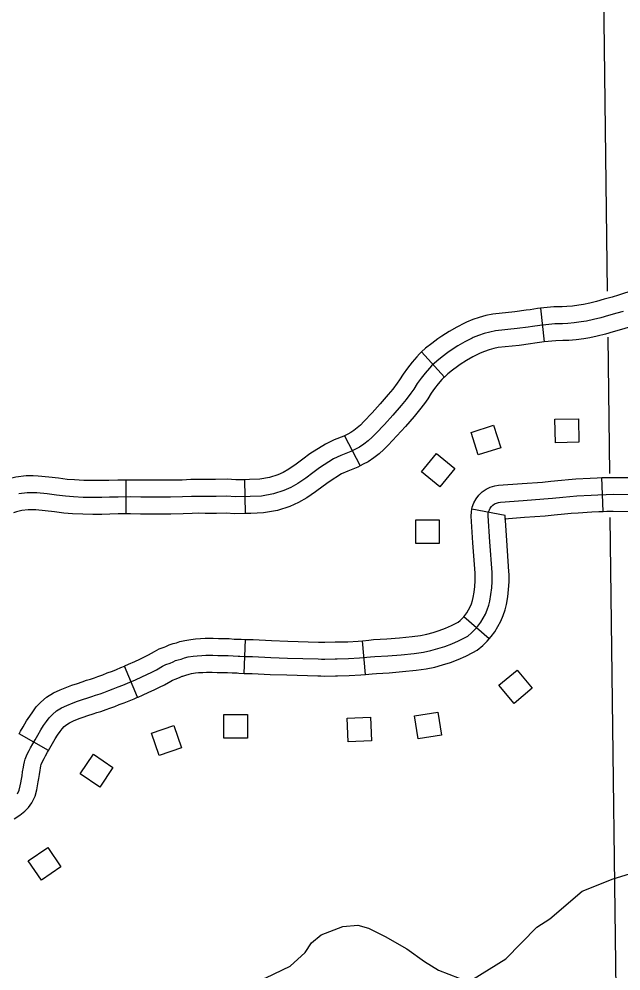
# Model space of a CAD drawing. Extents: x -19 to 366, y -4 to 359.
# Drawn here: x 137.9 to 138.405, y 197.146 to 197.944 of the extents above; entities that cross this region are included whole.
import ezdxf

# ---------------------------------------------------------------- set-up
doc = ezdxf.new("R2010")
doc.units = 0
for name, color, linetype in [('Level 32', 7, 'Continuous'), ('Level 35', 7, 'Continuous'), ('Level 5', 7, 'Continuous'), ('Level 56', 7, 'Continuous'), ('Level 60', 7, 'Continuous')]:
    doc.layers.add(name, color=color, linetype=linetype)

msp = doc.modelspace()

# ---------------------------------------------------------------- linework, layer by layer
at = {"layer": 'Level 32'}
for p, q in [((138.33758, 197.70134), (138.34064, 197.6731)), ((138.23771, 197.6647), (138.25683, 197.64369)), ((138.17305, 197.5944), (138.18608, 197.56915)), ((138.39003, 197.53095), (138.38885, 197.55934)), ((137.98946, 197.55727), (137.98953, 197.52886)), ((138.08909, 197.55749), (138.08977, 197.52909)), ((138.30782, 197.52761), (138.27988, 197.53276)), ((138.29442, 197.42403), (138.27298, 197.44267)), ((138.08873, 197.39518), (138.08989, 197.42357)), ((138.19051, 197.39424), (138.18796, 197.42253)), ((137.9994, 197.37508), (137.9884, 197.40127)), ((137.92452, 197.33039), (137.89989, 197.34454))]:
    msp.add_line(p, q, dxfattribs=at)
for points in [[(138.43113, 197.72194), (138.42635, 197.72012), (138.42064, 197.71803), (138.41362, 197.71568), (138.40802, 197.71386), (138.40287, 197.71231), (138.39764, 197.71078), (138.39077, 197.70892), (138.38448, 197.7071), (138.37871, 197.70562), (138.37348, 197.70454), (138.36951, 197.70387), (138.36424, 197.70319), (138.35944, 197.70277), (138.35558, 197.70261), (138.34877, 197.70256), (138.33758, 197.70134)], [(138.33758, 197.70134), (138.33496, 197.70106), (138.32883, 197.70013), (138.32535, 197.6997), (138.31605, 197.69843), (138.29738, 197.69645), (138.29144, 197.69516), (138.28599, 197.69366), (138.28066, 197.69186), (138.27534, 197.68974), (138.27364, 197.68892), (138.26717, 197.68557), (138.26077, 197.68189), (138.25458, 197.67798), (138.25139, 197.67581), (138.24613, 197.67192), (138.24105, 197.66774), (138.23771, 197.6647)], [(138.40691, 197.69869), (138.40148, 197.69711), (138.3946, 197.69524), (138.38821, 197.6934), (138.38191, 197.69178), (138.3761, 197.69058), (138.3716, 197.68982), (138.36577, 197.68907), (138.36036, 197.68859), (138.35594, 197.68841), (138.34959, 197.68836), (138.3368, 197.68697), (138.33076, 197.68605), (138.32717, 197.68562), (138.31776, 197.68433), (138.29963, 197.6824), (138.29483, 197.68136), (138.29016, 197.68007), (138.28556, 197.67852), (138.28107, 197.67673), (138.27999, 197.67621), (138.27398, 197.6731), (138.26811, 197.66973), (138.26237, 197.6661), (138.25961, 197.66422), (138.25488, 197.66072), (138.25035, 197.65699)], [(138.44124, 197.69539), (138.43629, 197.6935), (138.43004, 197.69122), (138.42252, 197.6887), (138.4165, 197.68674), (138.41094, 197.68507), (138.40533, 197.68343), (138.39843, 197.68156), (138.39195, 197.67969), (138.38512, 197.67794), (138.37872, 197.67661), (138.37369, 197.67576), (138.3673, 197.67494), (138.36128, 197.67442), (138.35629, 197.67421), (138.35041, 197.67416), (138.34064, 197.6731)], [(138.34064, 197.6731), (138.33863, 197.67288), (138.33269, 197.67198), (138.32899, 197.67153), (138.31948, 197.67023), (138.30189, 197.66836), (138.29822, 197.66757), (138.29432, 197.66649), (138.29046, 197.66519), (138.28679, 197.66372), (138.28635, 197.66351), (138.28078, 197.66063), (138.27545, 197.65756), (138.27015, 197.65421), (138.26783, 197.65263), (138.26362, 197.64952), (138.25965, 197.64625), (138.25683, 197.64369)], [(138.23771, 197.6647), (138.23603, 197.66317), (138.23368, 197.66066), (138.22966, 197.65604), (138.22582, 197.65115), (138.22222, 197.64607), (138.21926, 197.64139), (138.21714, 197.63844), (138.21346, 197.63356), (138.20967, 197.62888), (138.20295, 197.62115), (138.19616, 197.61364), (138.1891, 197.60625), (138.18635, 197.60342), (138.18371, 197.60103), (138.18093, 197.59884), (138.17832, 197.59707), (138.17577, 197.5958), (138.17305, 197.5944)], [(138.25035, 197.65699), (138.24601, 197.65305), (138.24422, 197.65114), (138.24061, 197.64698), (138.23721, 197.64266), (138.23403, 197.63816), (138.23104, 197.63345), (138.22859, 197.63002), (138.22465, 197.62481), (138.22056, 197.61975), (138.21358, 197.61172), (138.20656, 197.60397), (138.19933, 197.5964), (138.19623, 197.5932), (138.19288, 197.59017), (138.18932, 197.58737), (138.18551, 197.58478), (138.1822, 197.58313), (138.17835, 197.58115), (138.17004, 197.57782), (138.16385, 197.57496), (138.15195, 197.56758), (138.14655, 197.56343), (138.14051, 197.55897), (138.13384, 197.55449), (138.12786, 197.55101), (138.12213, 197.54849), (138.11341, 197.54559), (138.1034, 197.54387), (138.09389, 197.5434), (138.0812, 197.5431), (138.07412, 197.54383), (138.06521, 197.54346), (138.0564, 197.5434), (138.05047, 197.5436), (138.04463, 197.54343), (138.03713, 197.54308), (138.02697, 197.54293), (138.01892, 197.54285), (138.00973, 197.54289), (138.00203, 197.543), (137.99355, 197.54308), (137.98294, 197.54305), (137.97568, 197.54279), (137.96935, 197.54272), (137.96189, 197.54268), (137.95379, 197.54277), (137.94561, 197.54319), (137.93884, 197.54372), (137.93133, 197.54471), (137.92341, 197.54566), (137.91493, 197.54647), (137.91145, 197.54661), (137.90666, 197.54655), (137.8998, 197.5458)], [(138.25683, 197.64369), (138.25599, 197.64292), (138.25477, 197.64161), (138.25156, 197.63792), (138.2486, 197.63416), (138.24583, 197.63025), (138.24283, 197.62551), (138.24003, 197.6216), (138.23584, 197.61606), (138.23145, 197.61062), (138.2242, 197.6023), (138.21696, 197.59429), (138.20956, 197.58655), (138.20611, 197.58299), (138.20206, 197.57931), (138.19771, 197.5759), (138.19271, 197.5725), (138.18862, 197.57046), (138.18608, 197.56915)], [(138.17306, 197.5944), (138.17245, 197.59408), (138.16442, 197.59087), (138.1571, 197.58749), (138.14386, 197.57928), (138.13801, 197.57478), (138.13233, 197.57058), (138.1263, 197.56654), (138.12141, 197.56369), (138.11703, 197.56176), (138.10995, 197.55941), (138.10184, 197.55802), (138.09337, 197.5576), (138.08909, 197.55749)], [(138.18608, 197.56915), (138.18426, 197.56821), (138.17567, 197.56478), (138.1706, 197.56243), (138.16004, 197.55588), (138.1551, 197.55208), (138.14869, 197.54735), (138.14139, 197.54245), (138.13431, 197.53833), (138.12724, 197.53522), (138.11687, 197.53177), (138.10496, 197.52973), (138.09441, 197.5292), (138.08977, 197.52909)], [(137.98946, 197.55727), (137.98267, 197.55725), (137.97534, 197.557), (137.96923, 197.55692), (137.96194, 197.55688), (137.95424, 197.55697), (137.94653, 197.55737), (137.94033, 197.55785), (137.9331, 197.55881), (137.92494, 197.55978), (137.91589, 197.56065), (137.91164, 197.56082), (137.9058, 197.56075), (137.89732, 197.55981), (137.88915, 197.55782), (137.88497, 197.55618)], [(138.27988, 197.53276), (138.28019, 197.53445), (138.28151, 197.53817), (138.28338, 197.54159), (138.28574, 197.54468), (138.28859, 197.54739), (138.29181, 197.54961), (138.29533, 197.55131), (138.2991, 197.55244), (138.30233, 197.55287), (138.32198, 197.55439), (138.33899, 197.55561), (138.34606, 197.55635), (138.35497, 197.5572), (138.36102, 197.5577), (138.36708, 197.55817), (138.37908, 197.55892), (138.38507, 197.55918), (138.38885, 197.55934)], [(138.38885, 197.55934), (138.39229, 197.55948), (138.39838, 197.55953), (138.41151, 197.55936), (138.41855, 197.55936), (138.42656, 197.55936), (138.4373, 197.5595), (138.44339, 197.55957), (138.45459, 197.5591), (138.46136, 197.55879), (138.46739, 197.55849), (138.47232, 197.55824), (138.48451, 197.55754), (138.4898, 197.55732), (138.48993, 197.55731)], [(138.08909, 197.55749), (138.08177, 197.55732), (138.07456, 197.55806), (138.06486, 197.55766), (138.05659, 197.55761), (138.0505, 197.55781), (138.04409, 197.55762), (138.0367, 197.55728), (138.0268, 197.55714), (138.01888, 197.55706), (138.00986, 197.5571), (138.00219, 197.5572), (137.9936, 197.55728), (137.98946, 197.55727)], [(138.05667, 197.41041), (138.06238, 197.41044), (138.0666, 197.41017), (138.06963, 197.41013), (138.07231, 197.41016), (138.07541, 197.41015), (138.07962, 197.40977), (138.08365, 197.40969), (138.08526, 197.40954), (138.09003, 197.40935), (138.09593, 197.40924), (138.11127, 197.40855), (138.12507, 197.40803), (138.15091, 197.40721), (138.15361, 197.40716), (138.15641, 197.40706), (138.16529, 197.4073), (138.1669, 197.40728), (138.17625, 197.40752), (138.18558, 197.40806), (138.19489, 197.4089), (138.19855, 197.40931), (138.20947, 197.40989), (138.22046, 197.41077), (138.23139, 197.41195), (138.2392, 197.41297), (138.2453, 197.41429), (138.25129, 197.41591), (138.2572, 197.41782), (138.263, 197.42001), (138.26871, 197.4225), (138.27426, 197.42525), (138.27641, 197.4264), (138.27953, 197.42902), (138.28236, 197.43181), (138.28497, 197.43481), (138.28731, 197.43801), (138.28941, 197.44138), (138.29125, 197.44491), (138.2928, 197.44857), (138.29403, 197.45233), (138.29492, 197.4558), (138.29585, 197.46127), (138.29649, 197.46677), (138.29682, 197.4723), (138.29684, 197.47782), (138.29678, 197.47984), (138.29494, 197.50557), (138.2936, 197.52735), (138.29365, 197.52909), (138.29395, 197.53075), (138.29452, 197.53235), (138.29533, 197.53383), (138.29635, 197.53517), (138.29757, 197.53633), (138.29897, 197.53729), (138.30048, 197.53802), (138.3021, 197.53851), (138.30383, 197.53874), (138.32304, 197.54023), (138.34024, 197.54146), (138.34747, 197.54222), (138.35623, 197.54305), (138.36216, 197.54354), (138.36807, 197.544), (138.37984, 197.54473), (138.38568, 197.54499), (138.39263, 197.54528), (138.39834, 197.54532), (138.41142, 197.54516)], [(137.98953, 197.52886), (137.98321, 197.52885), (137.97601, 197.52859), (137.96948, 197.52852), (137.96185, 197.52847), (137.95335, 197.52857), (137.94469, 197.52902), (137.93736, 197.52959), (137.92956, 197.53062), (137.92189, 197.53153), (137.91398, 197.5323), (137.91125, 197.5324), (137.90753, 197.53236), (137.90227, 197.53178), (137.89775, 197.53068), (137.89537, 197.52974)], [(138.08977, 197.52909), (138.08064, 197.52887), (138.07368, 197.52959), (138.06555, 197.52926), (138.05621, 197.52919), (138.05044, 197.52939), (138.04516, 197.52923), (138.03756, 197.52888), (138.02714, 197.52873), (138.01896, 197.52865), (138.00961, 197.52869), (138.00187, 197.52879), (137.9935, 197.52887), (137.98953, 197.52886)], [(138.27298, 197.44267), (138.27386, 197.44369), (138.27554, 197.44598), (138.27707, 197.44843), (138.27839, 197.45096), (138.27948, 197.45356), (138.28039, 197.45632), (138.28102, 197.45876), (138.28178, 197.46328), (138.28233, 197.46802), (138.28262, 197.47275), (138.28264, 197.47764), (138.28259, 197.47913), (138.28077, 197.50463), (138.27939, 197.52709), (138.27947, 197.53056), (138.27988, 197.53276)], [(138.29442, 197.42403), (138.29607, 197.42594), (138.29908, 197.43004), (138.30176, 197.43433), (138.30411, 197.43885), (138.30611, 197.44357), (138.30767, 197.44834), (138.30883, 197.45285), (138.30991, 197.45927), (138.31064, 197.46552), (138.31102, 197.47184), (138.31105, 197.478), (138.31097, 197.48056), (138.30912, 197.50651), (138.30782, 197.52762), (138.30782, 197.52763), (138.30782, 197.52761)], [(138.30729, 197.52476), (138.32409, 197.52606), (138.34149, 197.52731), (138.34887, 197.52808), (138.35749, 197.5289), (138.3633, 197.52938), (138.36905, 197.52983), (138.38059, 197.53055), (138.38629, 197.5308), (138.39003, 197.53095)], [(138.39003, 197.53095), (138.39298, 197.53108), (138.3983, 197.53112), (138.41133, 197.53095), (138.41855, 197.53095), (138.42674, 197.53096), (138.43763, 197.53109), (138.44296, 197.53115), (138.45334, 197.53072), (138.46, 197.53041), (138.46596, 197.53012), (138.47076, 197.52987), (138.48311, 197.52916), (138.48867, 197.52893), (138.48883, 197.52892)], [(138.18796, 197.42253), (138.19345, 197.42303), (138.19737, 197.42347), (138.20853, 197.42406), (138.21913, 197.42491), (138.22971, 197.42605), (138.23677, 197.42698), (138.24194, 197.4281), (138.24725, 197.42953), (138.2525, 197.43123), (138.25766, 197.43318), (138.26272, 197.43538), (138.26774, 197.43787), (138.26839, 197.43822), (138.26996, 197.43954), (138.272, 197.44155), (138.27298, 197.44267)], [(137.9884, 197.40127), (137.98855, 197.40134), (137.99185, 197.40279), (137.99695, 197.40516), (138.00124, 197.4071), (138.00507, 197.40895), (138.00846, 197.41069), (138.01363, 197.41359), (138.01759, 197.41566), (138.02159, 197.41701), (138.02309, 197.41766), (138.02585, 197.41904), (138.0293, 197.42021), (138.03196, 197.42087), (138.03482, 197.42179), (138.03909, 197.42284), (138.04409, 197.42364), (138.04805, 197.42406), (138.05229, 197.42437), (138.05619, 197.42461), (138.06279, 197.42465), (138.06716, 197.42437), (138.06965, 197.42434), (138.07226, 197.42437), (138.07609, 197.42435), (138.08039, 197.42396), (138.08443, 197.42388), (138.08619, 197.42372), (138.08989, 197.42357)], [(138.08989, 197.42357), (138.09045, 197.42355), (138.09638, 197.42344), (138.11186, 197.42274), (138.12556, 197.42223), (138.15128, 197.42141), (138.154, 197.42136), (138.15647, 197.42127), (138.16519, 197.4215), (138.1668, 197.42148), (138.17565, 197.42171), (138.18454, 197.42223), (138.18796, 197.42253)], [(138.19051, 197.39424), (138.19633, 197.39476), (138.19973, 197.39515), (138.21042, 197.39571), (138.22179, 197.39663), (138.23308, 197.39784), (138.24163, 197.39896), (138.24865, 197.40048), (138.25532, 197.40228), (138.26189, 197.40441), (138.26835, 197.40685), (138.2747, 197.40961), (138.28079, 197.41263), (138.28443, 197.41459), (138.28909, 197.41851), (138.29271, 197.42208), (138.29442, 197.42403)], [(137.89852, 197.29414), (137.89997, 197.2971), (137.90097, 197.30086), (137.9015, 197.30347), (137.90205, 197.30648), (137.90249, 197.30921), (137.90294, 197.31247), (137.90356, 197.31641), (137.90394, 197.31859), (137.90453, 197.32109), (137.90513, 197.32325), (137.90676, 197.32729), (137.90839, 197.33044), (137.90963, 197.33277), (137.9114, 197.33605), (137.9134, 197.33954), (137.91558, 197.34338), (137.91815, 197.34779), (137.92055, 197.35134), (137.92291, 197.35477), (137.92521, 197.35787), (137.92804, 197.36079), (137.93146, 197.36376), (137.93543, 197.36629), (137.9401, 197.36835), (137.94525, 197.3705), (137.949, 197.37191), (137.95327, 197.37327), (137.95749, 197.37467), (137.96089, 197.37582), (137.96418, 197.37677), (137.96809, 197.37811), (137.97097, 197.3792), (137.97523, 197.38079), (137.97891, 197.38223), (137.98317, 197.38376), (137.98701, 197.38522), (137.99099, 197.38696), (137.99417, 197.38829), (137.9977, 197.38985), (138.00286, 197.39224), (138.00725, 197.39423), (138.01141, 197.39623), (138.01519, 197.39817), (138.02041, 197.4011), (138.02318, 197.40256), (138.0267, 197.40374), (138.02911, 197.40479), (138.03132, 197.4059), (138.03329, 197.40656), (138.03585, 197.4072), (138.03869, 197.40811), (138.04191, 197.4089), (138.04597, 197.40956), (138.04932, 197.40991), (138.05324, 197.4102), (138.05667, 197.41041)], [(137.89989, 197.34454), (137.90107, 197.34659), (137.90327, 197.35046), (137.90612, 197.35536), (137.90882, 197.35935), (137.91135, 197.36303), (137.91436, 197.36708), (137.91826, 197.37111), (137.92294, 197.37517), (137.92871, 197.37885), (137.9345, 197.3814), (137.94001, 197.38371), (137.94433, 197.38533), (137.94887, 197.38678), (137.95297, 197.38814), (137.95663, 197.38938), (137.95991, 197.39032), (137.96327, 197.39147), (137.96598, 197.3925), (137.97017, 197.39406), (137.97392, 197.39553), (137.97825, 197.39708), (137.98164, 197.39837), (137.98539, 197.40001), (137.9884, 197.40127)], [(137.9994, 197.37508), (137.99979, 197.37524), (138.00355, 197.37691), (138.00877, 197.37932), (138.01327, 197.38136), (138.01774, 197.38351), (138.02192, 197.38566), (138.02718, 197.38862), (138.02877, 197.38945), (138.03181, 197.39047), (138.03513, 197.39192), (138.03679, 197.39275), (138.03729, 197.39292), (138.03975, 197.39353), (138.04256, 197.39444), (138.04474, 197.39497), (138.04785, 197.39547), (138.05059, 197.39576), (138.05419, 197.39602), (138.05715, 197.39621), (138.06197, 197.39624), (138.06605, 197.39597), (138.06962, 197.39592), (138.07236, 197.39596), (138.07474, 197.39595), (138.07884, 197.39558), (138.08286, 197.3955), (138.08433, 197.39536), (138.08873, 197.39518)], [(138.08873, 197.39518), (138.0896, 197.39515), (138.09548, 197.39504), (138.11069, 197.39435), (138.12458, 197.39384), (138.15055, 197.39301), (138.15323, 197.39296), (138.15636, 197.39285), (138.16539, 197.39309), (138.16699, 197.39307), (138.17684, 197.39332), (138.18663, 197.39389), (138.19051, 197.39424)], [(137.92452, 197.33039), (137.92573, 197.33249), (137.9279, 197.3363), (137.93018, 197.34022), (137.93228, 197.34333), (137.93448, 197.34651), (137.93607, 197.34866), (137.93782, 197.35047), (137.93997, 197.35234), (137.94215, 197.35372), (137.94571, 197.35529), (137.95049, 197.35729), (137.95366, 197.35849), (137.95766, 197.35977), (137.962, 197.3612), (137.96514, 197.36227), (137.96844, 197.36322), (137.97291, 197.36475), (137.97596, 197.3659), (137.9803, 197.36751), (137.9839, 197.36893), (137.9881, 197.37043), (137.99239, 197.37207), (137.99658, 197.3739), (137.9994, 197.37508)], [(137.89592, 197.27321), (137.9005, 197.27613), (137.90481, 197.27958), (137.90775, 197.28277), (137.91068, 197.2867), (137.91334, 197.2921), (137.9148, 197.2976), (137.91545, 197.30076), (137.91605, 197.30408), (137.91654, 197.30711), (137.91699, 197.3104), (137.91757, 197.31408), (137.91786, 197.31573), (137.91829, 197.31757), (137.9186, 197.31868), (137.91968, 197.32134), (137.92097, 197.32384), (137.92215, 197.32607), (137.92381, 197.32915), (137.92452, 197.33039)]]:
    msp.add_lwpolyline(points, dxfattribs=at)
at = {"layer": 'Level 35'}
for points in [[(138.33451, 197.18233), (138.34531, 197.1894), (138.37244, 197.21265), (138.39849, 197.22299), (138.43323, 197.23337), (138.45324, 197.24065), (138.47439, 197.2468), (138.4982, 197.24955)], [(137.87876, 197.01605), (137.88445, 197.03189), (137.91187, 197.07562), (137.92052, 197.08666), (137.92918, 197.09504), (137.94202, 197.10002), (137.96129, 197.10275), (137.99191, 197.10552), (138.01193, 197.11053), (138.04779, 197.12394), (138.0882, 197.13548), (138.10709, 197.13972), (138.12747, 197.14966), (138.1399, 197.16109), (138.14516, 197.16908), (138.15344, 197.17594), (138.17157, 197.18284), (138.18404, 197.18402), (138.19312, 197.1814), (138.20714, 197.17463)], [(138.20714, 197.17463), (138.22534, 197.16407), (138.24013, 197.15351), (138.25188, 197.14634), (138.2693, 197.13958), (138.28027, 197.13849), (138.30837, 197.15583), (138.33451, 197.18233)]]:
    msp.add_lwpolyline(points, dxfattribs=at)
at = {"layer": 'Level 5'}
for points in [[(138.38944, 198.03328), (138.39335, 197.71569)], [(138.39383, 197.67699), (138.39524, 197.5627)], [(138.39569, 197.52576), (138.40192, 197.01989)]]:
    msp.add_lwpolyline(points, dxfattribs=at)
at = {"layer": 'Level 56'}
for points in [[(138.34992, 197.58857), (138.34958, 197.60828), (138.36935, 197.60863), (138.36969, 197.58892)], [(138.27925, 197.59718), (138.29803, 197.60317), (138.30404, 197.58434), (138.28526, 197.57835)], [(138.25306, 197.55165), (138.23772, 197.56403), (138.25014, 197.57941), (138.26548, 197.56703)], [(138.23277, 197.5042), (138.23277, 197.52392), (138.25254, 197.52392), (138.25254, 197.5042)], [(138.33041, 197.38268), (138.31529, 197.37003), (138.30261, 197.38521), (138.31773, 197.39785)], [(138.07184, 197.34082), (138.07184, 197.36053), (138.09161, 197.36053), (138.09161, 197.34082)], [(138.25125, 197.3627), (138.25426, 197.34322), (138.23473, 197.34019), (138.23171, 197.35968)], [(138.02986, 197.35133), (138.03621, 197.33267), (138.0175, 197.32629), (138.01114, 197.34495)], [(138.1949, 197.35834), (138.19571, 197.33864), (138.17595, 197.33783), (138.17515, 197.35753)], [(137.96241, 197.3273), (137.9787, 197.3162), (137.96756, 197.29986), (137.95127, 197.31097)], [(137.92394, 197.24906), (137.9351, 197.23281), (137.91881, 197.22161), (137.90765, 197.23786)]]:
    msp.add_lwpolyline(points, close=True, dxfattribs=at)
at = {"layer": 'Level 60'}
for points in [[(146.77834, 1.69699), (146.57878, 10.31313), (146.37852, 18.92942), (146.17757, 27.54584), (145.97591, 36.16241), (145.77356, 44.77911), (145.57052, 53.39596), (145.36679, 62.01295), (145.16236, 70.63008), (144.95724, 79.24735), (144.75142, 87.86477), (144.54492, 96.48232), (144.33773, 105.10002), (144.12986, 113.71787), (143.92129, 122.33585), (143.71204, 130.95398), (143.5021, 139.57225), (143.29148, 148.19067), (143.08018, 156.80923), (142.8682, 165.42794), (142.65553, 174.04679), (142.44218, 182.66579), (142.22816, 191.28493), (142.01345, 199.90421), (141.79807, 208.52365), (141.58202, 217.14322), (141.36528, 225.76295), (141.14788, 234.38282), (140.9298, 243.00284), (140.71105, 251.623), (140.49162, 260.24332), (140.27153, 268.86377), (140.05077, 277.48438), (139.82934, 286.10514), (139.60724, 294.72604), (139.38447, 303.34709), (139.16105, 311.96829), (138.93695, 320.58964), (138.7122, 329.21114), (138.48678, 337.83278), (138.2607, 346.45458)], [(139.44064, 1.53154), (139.25106, 10.14733), (139.06082, 18.76327), (138.86992, 27.37935), (138.67836, 35.99557), (138.48613, 44.61194), (138.29325, 53.22845), (138.09971, 61.84511), (137.9055, 70.46191), (137.71065, 79.07885), (137.51513, 87.69595), (137.31896, 96.31318), (137.12214, 104.93057), (136.92466, 113.54809), (136.72653, 122.16577), (136.52775, 130.78359), (136.32832, 139.40156), (136.12824, 148.01968), (135.9275, 156.63794), (135.72612, 165.25636), (135.5241, 173.87492), (135.32143, 182.49362), (135.11811, 191.11248), (134.91415, 199.73149), (134.70954, 208.35064), (134.50429, 216.96995), (134.2984, 225.5894), (134.09187, 234.209), (133.8847, 242.82876), (133.6769, 251.44866), (133.46845, 260.06872), (133.25937, 268.68892), (133.04965, 277.30928), (132.8393, 285.92978), (132.62831, 294.55044), (132.41669, 303.17125), (132.20444, 311.79221), (131.99156, 320.41333), (131.77805, 329.0346), (131.56391, 337.65601), (131.34914, 346.27759)], [(0, 189.51617), (7.11214, 189.52059), (14.22427, 189.53386), (21.33637, 189.55597), (28.44845, 189.58693), (35.56048, 189.62672), (42.67245, 189.67537), (49.78436, 189.73285), (56.89619, 189.79918), (64.00793, 189.87436), (71.11958, 189.95838), (78.23111, 190.05124), (85.34253, 190.15294), (92.45381, 190.26349), (99.56495, 190.38288), (106.67593, 190.51112), (113.78675, 190.6482), (120.89739, 190.79412), (128.00785, 190.94888), (135.11811, 191.11248), (142.22816, 191.28493), (149.33799, 191.46621), (156.44759, 191.65634), (163.55694, 191.85531), (170.66605, 192.06312), (177.77489, 192.27977), (184.88345, 192.50526), (191.99173, 192.73959), (199.09971, 192.98276), (206.20739, 193.23477), (213.31474, 193.49561), (220.42177, 193.7653), (227.52845, 194.04382), (234.63479, 194.33118), (241.74076, 194.62738), (248.84635, 194.93241), (255.95157, 195.24628), (263.05638, 195.56898), (270.16079, 195.90052), (277.26478, 196.24089), (284.36834, 196.5901), (291.47147, 196.94814), (298.57414, 197.31501), (305.67635, 197.69072), (312.77809, 198.07525), (319.87934, 198.46862), (326.9801, 198.87082), (334.08035, 199.28185), (341.18009, 199.7017)]]:
    msp.add_spline(points, degree=3, dxfattribs=at)

doc.saveas('drawing.dxf')
